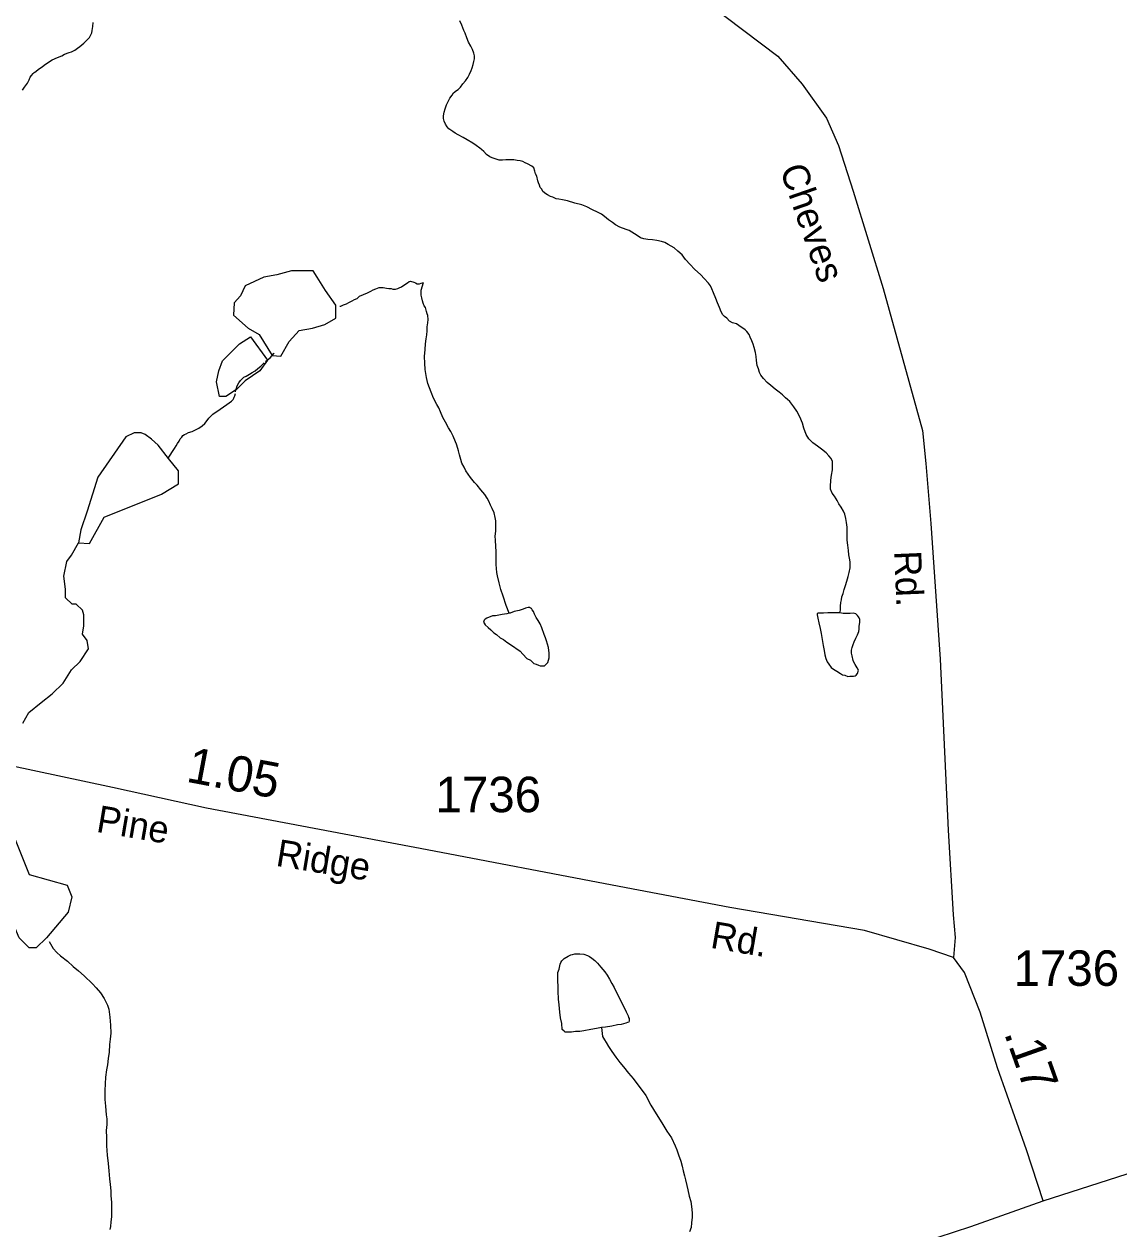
# Model space of a CAD drawing. Extents: x 2126262 to 2293712, y 749403 to 919119.
# Drawn here: x 2226868 to 2230725, y 786018 to 790264 of the extents above; entities that cross this region are included whole.
import ezdxf

# ---------------------------------------------------------------- set-up
doc = ezdxf.new("R2010")
doc.units = 0
for name, color, linetype in [('Exist Hydrographic Misc Water Feature', 7, 'Continuous'), ('Exist Hydrographic Pond Over 1500 Sq Ft', 7, 'Continuous'), ('Exist Hydrographic Stream', 7, 'Continuous'), ('Exist Road Secondary Mileage Hundredths English Label', 7, 'Continuous'), ('Exist Road Secondary Type 51 Attributed', 7, 'Continuous'), ('Exist Road Secondary Type 51 Label', 7, 'Continuous'), ('Exist Road Secondary Type 51 Number Label', 7, 'Continuous')]:
    doc.layers.add(name, color=color, linetype=linetype)

msp = doc.modelspace()

# ---------------------------------------------------------------- linework, layer by layer
at = {"layer": 'Exist Hydrographic Misc Water Feature'}
for points in [[(2226862.1, 790030.8), (2226870.1, 790040.8), (2226880.2, 790054.9), (2226885.9, 790067), (2226889.8, 790077), (2226893.9, 790083), (2226899.9, 790089), (2226903.6, 790093.1), (2226909.5, 790097.1), (2226919.6, 790105.2), (2226931.7, 790113.2), (2226939.4, 790119.3), (2226951.3, 790127.4), (2226967.3, 790137.5), (2226985.4, 790145.7), (2227001.2, 790151.8), (2227011, 790157.9), (2227027, 790164), (2227035.2, 790166.1), (2227047.1, 790172.2), (2227056.9, 790178.3), (2227064.9, 790184.3), (2227078.9, 790196.4), (2227086.7, 790204.5), (2227098.6, 790216.6), (2227106.6, 790232.6), (2227108.4, 790240.7), (2227110.3, 790254.7), (2227112.1, 790268.7)], [(2228473.4, 789826), (2228461.1, 789835.9), (2228449, 789843.8), (2228429.1, 789855.7), (2228414.8, 789863.5), (2228397, 789873.3), (2228386.9, 789879.3), (2228378.9, 789885.2), (2228364.8, 789895.1), (2228358.6, 789901), (2228352.7, 789911), (2228348.6, 789921), (2228346.3, 789930.9), (2228346.3, 789940.9), (2228348.4, 789952.9), (2228352, 789964.9), (2228356.1, 789978.9), (2228361.9, 789991), (2228367.8, 790003.1), (2228375.8, 790013.1), (2228381.6, 790021.1), (2228391.6, 790029.3), (2228397.6, 790033.3), (2228405.6, 790041.3), (2228413.4, 790053.4), (2228423.4, 790063.5), (2228431.4, 790075.5), (2228437.1, 790087.6), (2228443.1, 790099.7), (2228446.8, 790109.7), (2228450.9, 790121.7), (2228452.9, 790131.7), (2228454.6, 790141.7), (2228454.6, 790151.7), (2228452.5, 790161.7), (2228448.4, 790173.6), (2228442.3, 790185.6), (2228434.1, 790199.5), (2228428.1, 790215.5), (2228421.8, 790231.4), (2228417.9, 790241.4), (2228409.9, 790259.3), (2228403.5, 790275.3)], [(2229186.2, 789450), (2229171.8, 789463.8), (2229157.9, 789475.7), (2229147.9, 789481.6), (2229137.8, 789487.5), (2229125.7, 789493.5), (2229113.6, 789497.3), (2229097.6, 789501.2), (2229081.6, 789503.1), (2229065.6, 789505), (2229051.7, 789506.8), (2229039.6, 789510.8), (2229027.7, 789518.6), (2229009.4, 789530.4), (2228999.4, 789536.4), (2228989.3, 789540.3), (2228967.4, 789548.1), (2228951.4, 789556), (2228941.2, 789563.9), (2228927, 789573.8), (2228913.1, 789585.7), (2228903, 789593.6), (2228888.9, 789601.4), (2228870.8, 789609.3), (2228850.9, 789619.1), (2228832.9, 789627), (2228808.7, 789632.8), (2228782.7, 789640.6), (2228764.6, 789644.4), (2228752.5, 789646.3), (2228742.7, 789648.3), (2228730.6, 789654.1), (2228722.6, 789656.1), (2228712.5, 789662), (2228706.4, 789666), (2228696.3, 789673.9), (2228692.4, 789681.8), (2228686.3, 789687.8), (2228684.4, 789695.8), (2228680.1, 789703.7), (2228678.1, 789711.7), (2228674.2, 789727.6), (2228669.9, 789735.6), (2228667.8, 789745.6), (2228663.9, 789757.6), (2228657.6, 789763.5), (2228641.6, 789771.4), (2228633.6, 789775.3), (2228625.6, 789779.3), (2228615.5, 789781.2), (2228605.7, 789783.1), (2228593.6, 789785), (2228583.6, 789784.9), (2228571.7, 789784.8), (2228565.7, 789784.8), (2228553.6, 789784.7), (2228541.5, 789784.6), (2228527.6, 789788.4), (2228517.5, 789792.3), (2228509.5, 789796.3), (2228497.4, 789804.2), (2228487.4, 789814.1), (2228479.4, 789822), (2228473.4, 789826)], [(2229742.1, 788189), (2229744.1, 788199), (2229743.9, 788213), (2229745.8, 788225), (2229747.8, 788235), (2229749.7, 788245), (2229753.6, 788257.1), (2229757.3, 788271.1), (2229763.4, 788289.2), (2229769.2, 788309.2), (2229771, 788317.2), (2229774.9, 788331.2), (2229778.8, 788347.3), (2229778.8, 788357.2), (2229778.6, 788369.2), (2229776.5, 788381.2), (2229774.3, 788393.2), (2229772.4, 788409.2), (2229770.2, 788427.2), (2229768.1, 788445.2), (2229767.9, 788463.1), (2229767.9, 788479.1), (2229767.5, 788491.1), (2229765.7, 788507.1), (2229763.4, 788521), (2229759.3, 788537), (2229755, 788547), (2229747, 788560.9), (2229739, 788572.8), (2229732.9, 788584.8), (2229728.8, 788590.7), (2229722.8, 788600.7), (2229714.6, 788610.6), (2229708.7, 788624.6), (2229708.7, 788634.6), (2229710.3, 788656.6), (2229712.2, 788674.6), (2229716.1, 788692.6), (2229715.8, 788704.6), (2229715.8, 788714.6), (2229715.8, 788722.6), (2229711.5, 788732.5), (2229703.5, 788742.5), (2229693.7, 788752.4), (2229677.3, 788766.3), (2229663.4, 788776.2), (2229647.4, 788788), (2229633, 788801.9), (2229623.2, 788817.8), (2229614.8, 788839.7), (2229610.7, 788857.7), (2229600.6, 788879.6), (2229590.4, 788899.4), (2229580.3, 788915.4), (2229566.2, 788933.3), (2229558.2, 788941.2), (2229550.2, 788947.2), (2229539.9, 788957), (2229527.8, 788967), (2229513.9, 788976.9), (2229499.5, 788990.7), (2229485.6, 789000.6), (2229473.7, 789014.5), (2229463.4, 789026.4), (2229459.3, 789036.3), (2229455, 789048.3), (2229451.1, 789060.3), (2229448.9, 789078.2), (2229446.8, 789092.2), (2229444.8, 789106.2), (2229440.7, 789124.1), (2229436.6, 789136.1), (2229432.3, 789148.1), (2229426.3, 789160), (2229422.4, 789170), (2229414, 789180), (2229408.1, 789185.9), (2229400.1, 789191.8), (2229394.1, 789195.8), (2229386.1, 789201.7), (2229377.9, 789207.6), (2229363.8, 789211.5), (2229353.9, 789217.4), (2229343.9, 789227.3), (2229335.9, 789233.3), (2229329.5, 789239.2), (2229323.6, 789249.2), (2229317.6, 789265.1), (2229311.3, 789281), (2229305.3, 789297), (2229297.1, 789316.9), (2229290.8, 789330.8), (2229286.9, 789340.8), (2229278.9, 789350.8), (2229264.5, 789366.7), (2229252.6, 789380.5), (2229230.3, 789400.3), (2229214.3, 789416.2), (2229198.1, 789434.1), (2229186.2, 789450)], [(2227613.6, 788968.1), (2227614.7, 788973.3), (2227616.5, 788981.3), (2227618.4, 788989.3), (2227624.3, 788999.4), (2227630.3, 789007.5), (2227634.4, 789011.5), (2227642.2, 789019.5), (2227650.2, 789023.6), (2227662, 789029.7), (2227672.1, 789035.8), (2227681.9, 789041.8), (2227691.8, 789049.9), (2227701.8, 789058), (2227713.7, 789070.2)], [(2228576.6, 788187.5), (2228568.6, 788185.4), (2228552.6, 788183.2), (2228540.7, 788181.2), (2228528.6, 788179), (2228518.5, 788179), (2228498.9, 788170.8), (2228492.9, 788166.8), (2228488.8, 788162.7), (2228486.8, 788156.7), (2228488.8, 788152.7), (2228492.9, 788146.8), (2228503.2, 788136.9), (2228513, 788129), (2228523.1, 788119.1), (2228533.1, 788113.1), (2228545.4, 788101.3), (2228557.3, 788095.4), (2228569.4, 788085.4), (2228581.5, 788077.5), (2228615.5, 788053.8), (2228625.8, 788044), (2228639.9, 788028.1), (2228651.8, 788022.1), (2228664.1, 788010.2), (2228672.1, 788008.3), (2228680.1, 788004.4), (2228686.1, 788002.4), (2228694.1, 788002.5), (2228702.1, 788002.5), (2228708, 788008.6), (2228713.8, 788014.6), (2228717.9, 788030.7), (2228717.7, 788046.7), (2228715.6, 788066.6), (2228709.2, 788090.6), (2228705.4, 788100.6), (2228701, 788112.5), (2228692.8, 788136.4), (2228686.9, 788150.4), (2228678.9, 788162.3), (2228672.5, 788172.3), (2228666.6, 788184.2), (2228662.5, 788194.2), (2228658.4, 788200.1), (2228656.3, 788204.1), (2228652.2, 788206.1), (2228648.3, 788208.1), (2228644.2, 788208), (2228634.4, 788206), (2228626.4, 788201.9), (2228612.7, 788197.8), (2228594.6, 788193.7), (2228580.7, 788187.5), (2228576.6, 788187.5)], [(2229742.1, 788189), (2229724.1, 788188.8), (2229712.2, 788188.8), (2229700.1, 788188.6), (2229684.1, 788188.5), (2229672.2, 788188.5), (2229666, 788188.4), (2229662.1, 788186.3), (2229662.1, 788182.3), (2229664.4, 788170.4), (2229668.3, 788154.4), (2229672.6, 788134.4), (2229676.9, 788116.5), (2229678.9, 788102.5), (2229680.8, 788088.5), (2229683, 788074.6), (2229687.1, 788056.6), (2229689.4, 788040.6), (2229693.3, 788028.6), (2229697.6, 788016.7), (2229703.5, 788008.7), (2229711.5, 787996.8), (2229720, 787990.9), (2229731.8, 787983), (2229743.9, 787975.1), (2229751.9, 787971.1), (2229759.9, 787969.2), (2229769.8, 787965.3), (2229777.8, 787965.4), (2229789.9, 787965.4), (2229795.8, 787967.5), (2229799.9, 787969.6), (2229803.8, 787975.6), (2229807.9, 787987.6), (2229803.6, 787995.6), (2229795.6, 788007.5), (2229791.5, 788015.5), (2229789.3, 788021.5), (2229785.4, 788037.4), (2229783.3, 788047.4), (2229783.1, 788057.4), (2229785.2, 788067.4), (2229789.1, 788077.4), (2229792.9, 788087.4), (2229798.9, 788099.5), (2229804.8, 788111.5), (2229808.5, 788123.6), (2229810.6, 788131.6), (2229810.6, 788141.6), (2229812.4, 788155.6), (2229812.4, 788165.6), (2229810.4, 788171.6), (2229808.1, 788175.5), (2229804, 788179.5), (2229798.1, 788185.5), (2229790.1, 788187.4), (2229778.2, 788187.2), (2229768.1, 788187.2), (2229754.2, 788187.1), (2229742.1, 788189)], [(2228902.4, 786728.6), (2228884.4, 786724.4), (2228864.3, 786720.5), (2228840.5, 786716.4), (2228826.5, 786714), (2228810.3, 786714), (2228796.4, 786711.7), (2228774.7, 786711.7), (2228770.8, 786715.6), (2228764.4, 786721.4), (2228762.4, 786741.6), (2228758.1, 786761.7), (2228756.2, 786781.5), (2228753.7, 786807.4), (2228751.5, 786827.6), (2228749.4, 786855.5), (2228749.4, 786873.3), (2228749, 786891.3), (2228749.2, 786905.4), (2228748.8, 786921.3), (2228752.9, 786933.3), (2228756.4, 786951.4), (2228758.7, 786957.5), (2228762.8, 786963.4), (2228770.4, 786971.6), (2228784.5, 786979.6), (2228794.5, 786983.8), (2228800.3, 786985.7), (2228808.3, 786987.8), (2228816.5, 786987.7), (2228826.3, 786987.9), (2228840.5, 786986.2), (2228852.6, 786982.3), (2228860.4, 786978.3), (2228868.2, 786972.3), (2228878.4, 786964.6), (2228888.7, 786954.6), (2228900.4, 786940.6), (2228914.7, 786924.6), (2228922.9, 786912.8), (2228931.1, 786898.6), (2228939.1, 786882.8), (2228947.1, 786869.1), (2228955.1, 786851.2), (2228967.8, 786827), (2228977.7, 786807.2), (2228986.1, 786791.4), (2228989.8, 786783.5), (2228995.9, 786769.6), (2228998, 786763.6), (2228999.8, 786759.7), (2229000, 786755.6), (2229000.2, 786751.5), (2228998.2, 786747.3), (2228994.1, 786745.5), (2228988.3, 786743.6), (2228972.3, 786739.1), (2228958.4, 786737.1), (2228938.5, 786732.8), (2228916.6, 786728.9), (2228902.4, 786728.6)], [(2228902.4, 786728.6), (2228904.9, 786706.7), (2228906.5, 786696.7), (2228913.1, 786684.7), (2228918.6, 786675), (2228926.8, 786660.7), (2228939.3, 786643.1), (2228953.3, 786623.1), (2228967.4, 786605.2), (2228979.7, 786589.5), (2228997.8, 786567.7), (2229014, 786547.8), (2229030.2, 786525.9), (2229046.1, 786506), (2229058.2, 786488), (2229076.5, 786454.4), (2229095, 786424.4), (2229115, 786392.6), (2229133.1, 786362.7), (2229149.1, 786338.8), (2229161.4, 786310.9), (2229167.7, 786297), (2229174.1, 786279), (2229182.3, 786257.1), (2229186.6, 786239.4), (2229190.3, 786223.4), (2229194.4, 786205.4), (2229198.5, 786191.4), (2229202.8, 786171.2), (2229206.9, 786155.6), (2229211, 786133.5), (2229217.4, 786115.5), (2229219.4, 786097.7), (2229221.7, 786075.5), (2229222.1, 786059.6), (2229220, 786039.6), (2229218.2, 786023.7), (2229212, 786007.5)]]:
    msp.add_lwpolyline(points, dxfattribs=at)
at = {"layer": 'Exist Hydrographic Pond Over 1500 Sq Ft'}
for points in [[(2227712.3, 789371.8), (2227646.8, 789341.8), (2227630.4, 789306.3), (2227608.6, 789281.7), (2227605.8, 789238.1), (2227657.7, 789191.7), (2227695.9, 789169.8), (2227742.3, 789096.2), (2227772.3, 789093.4), (2227802.3, 789145.3), (2227837.8, 789183.5), (2227884.2, 789191.7), (2227927.9, 789205.3), (2227966.1, 789227.2), (2227966.1, 789273.5), (2227930.6, 789325.4), (2227900.6, 789371.8), (2227886.9, 789393.6), (2227870.6, 789393.6), (2227810.5, 789393.6), (2227758.7, 789380)], [(2227665.9, 789161.7), (2227725.9, 789079.8), (2227698.6, 789041.6), (2227646.8, 789006.1), (2227616.8, 788976.1), (2227578.6, 788951.5), (2227556.7, 788951.5), (2227545.8, 789003.4), (2227554, 789041.6), (2227567.6, 789077.1), (2227605.8, 789115.3), (2227627.7, 789137.1)], [(2227226.5, 788809.6), (2227128.3, 788667.7), (2227090, 788547.6), (2227068.2, 788482.1), (2227060, 788435.7), (2227098.2, 788433), (2227150.1, 788525.8), (2227352, 788607.7), (2227412.1, 788643.1), (2227412.1, 788689.5), (2227376.6, 788733.2), (2227341.1, 788779.6), (2227316.6, 788801.4), (2227294.7, 788817.8), (2227281.1, 788823.3), (2227256.5, 788823.3)], [(2226720.3, 787567.9), (2226750.3, 787576.1), (2226772.1, 787548.8), (2226886.7, 787267.7), (2227020.5, 787229.5), (2227036.8, 787188.5), (2227023.2, 787134), (2226946.8, 787043.9), (2226911.3, 787008.4), (2226886.7, 787008.4), (2226851.3, 787043.9), (2226774.8, 787224), (2226714.8, 787344.1), (2226714.8, 787417.8), (2226706.6, 787469.6), (2226693, 787516), (2226693, 787546)]]:
    msp.add_lwpolyline(points, close=True, dxfattribs=at)
at = {"layer": 'Exist Hydrographic Stream'}
for points in [[(2228145.4, 789333.5), (2228153.4, 789331.6), (2228161.3, 789331.6), (2228167.3, 789329.7), (2228177.3, 789329.7), (2228185.3, 789331.8), (2228189.4, 789333.9), (2228197.4, 789337.9), (2228209.3, 789346), (2228219.4, 789352.1), (2228225.1, 789356.1), (2228229, 789358.2), (2228241.1, 789354.2), (2228247.1, 789352.3), (2228253.4, 789348.4), (2228261.4, 789348.5), (2228267.2, 789350.5), (2228275.2, 789352.6)], [(2228576.6, 788187.5), (2228566.3, 788215.4), (2228556.1, 788247.3), (2228547.9, 788271.2), (2228541.9, 788295.2), (2228535.6, 788319), (2228533.3, 788331.1), (2228531.1, 788359), (2228531.1, 788373), (2228530.9, 788391), (2228530.9, 788405), (2228530.6, 788423), (2228528.6, 788445), (2228528.4, 788458.9), (2228530.4, 788477), (2228530, 788492.9), (2228529.8, 788512.9), (2228527.8, 788525), (2228523.9, 788540.9), (2228517.5, 788556.8), (2228511.6, 788568.7), (2228505.4, 788582.7), (2228499.3, 788592.7), (2228491.1, 788606.6), (2228477.1, 788622.5), (2228464.8, 788638.4), (2228454.8, 788648.3), (2228440.8, 788666.2), (2228424.6, 788690), (2228418.3, 788701.9), (2228410.3, 788715.9), (2228406.4, 788729.9), (2228402.1, 788745.8), (2228398.2, 788759.8), (2228395.9, 788767.7), (2228391.8, 788783.7), (2228387.9, 788791.7), (2228379.5, 788811.6), (2228371.3, 788827.6), (2228363.3, 788841.5), (2228353.1, 788861.4), (2228343, 788877.3), (2228334.8, 788897.2), (2228328.9, 788911.1), (2228322.5, 788923.1), (2228310.6, 788945), (2228302.4, 788967), (2228290.1, 788996.8), (2228285.8, 789018.8), (2228281.5, 789046.7), (2228279.7, 789068.7), (2228279.3, 789092.7), (2228281.1, 789116.7), (2228282.9, 789136.7), (2228284.8, 789154.7), (2228286.6, 789168.7), (2228288.7, 789182.7), (2228288.3, 789196.7), (2228290.3, 789210.8), (2228292.4, 789222.8), (2228290.1, 789236.7), (2228288.1, 789242.7), (2228286, 789250.7), (2228281.9, 789264.6), (2228277.8, 789270.6), (2228273.9, 789280.6), (2228271.9, 789288.6), (2228269.6, 789298.5), (2228267.6, 789308.5), (2228267.4, 789322.5), (2228267.4, 789326.5), (2228275.2, 789352.6)], [(2227981.2, 789269.2), (2227984.2, 789270.2), (2227993.8, 789274.3), (2228003.9, 789278.4), (2228011.9, 789282.4), (2228023.8, 789288.5), (2228031.8, 789292.6), (2228041.8, 789296.6), (2228049.6, 789304.7), (2228063.5, 789310.8), (2228077.7, 789316.9), (2228089.6, 789323.1), (2228097.6, 789327.1), (2228107.4, 789331.2), (2228119.3, 789335.3), (2228127.3, 789335.3), (2228133.3, 789335.4), (2228145.4, 789333.5)], [(2227719.3, 789075.1), (2227725.6, 789080.2), (2227735.7, 789088.2), (2227749.4, 789104.3), (2227749.7, 789104.6)], [(2227375.8, 788734.1), (2227398.4, 788767.6), (2227404.3, 788777.6), (2227408.2, 788785.7), (2227414.1, 788793.7), (2227418, 788801.7), (2227424.2, 788807.8), (2227427.9, 788813.8), (2227433.8, 788817.9), (2227439.8, 788819.9), (2227447.8, 788824), (2227459.9, 788828.1), (2227471.8, 788834.2), (2227483.7, 788840.2), (2227495.5, 788848.4), (2227505.6, 788856.4), (2227513.4, 788866.5), (2227519.3, 788874.6), (2227525.3, 788880.6), (2227533.3, 788888.7), (2227541.3, 788894.8), (2227551.1, 788900.8), (2227559.1, 788906.9), (2227571, 788914.9), (2227583.1, 788923.1), (2227590.9, 788929.1), (2227598.9, 788935.2), (2227604.8, 788941.3), (2227606.9, 788945.3), (2227608.9, 788949.3), (2227610.8, 788953.3), (2227612.5, 788962.5)], [(2226863.5, 787799.8), (2226885.4, 787838.1), (2226929, 787873.5), (2226967.2, 787903.6), (2227005.4, 787941.8), (2227035.5, 787988.2), (2227065.5, 788018.2), (2227095.5, 788061.8), (2227090, 788091.9), (2227073.7, 788113.7), (2227079.1, 788143.7), (2227079.1, 788181.9), (2227073.7, 788198.3), (2227051.8, 788220.1), (2227038.2, 788220.1), (2227013.6, 788242), (2227013.6, 788272), (2227008.2, 788318.4), (2227019.1, 788370.2), (2227035.5, 788392.1), (2227060, 788435.7)], [(2226956.9, 787030.8), (2226970.6, 787006.8), (2226983.1, 786992.7), (2226997.1, 786980.9), (2227021.3, 786961.4), (2227041.4, 786943.4), (2227059.4, 786927.7), (2227079.5, 786909.6), (2227109.6, 786881.9), (2227121.7, 786867.9), (2227137.9, 786850.1), (2227150.4, 786830.4), (2227162.1, 786806.3), (2227166.6, 786792.6), (2227170.9, 786764.4), (2227173, 786736.5), (2227173.4, 786708.4), (2227171.6, 786686.4), (2227169.3, 786668.5), (2227167.7, 786640.7), (2227164, 786618.5), (2227162.1, 786596.6), (2227158.2, 786578.5), (2227154.7, 786552.6), (2227153.1, 786506.6), (2227153.3, 786474.5), (2227155.2, 786450.7), (2227157.8, 786420.3), (2227159.3, 786406.7), (2227159.9, 786386.7), (2227157.8, 786364.7), (2227158.2, 786340.8), (2227158.6, 786310.7), (2227160.9, 786278.7), (2227165, 786248.8), (2227167.1, 786222.6), (2227169.1, 786194.7), (2227171.8, 786174.8), (2227173.6, 786152.6), (2227174, 786134.7), (2227175.9, 786112.9), (2227176.3, 786097), (2227176.1, 786078.8), (2227176.7, 786060.9), (2227174.4, 786043), (2227172.6, 786027), (2227170.9, 786016.7)]]:
    msp.add_lwpolyline(points, dxfattribs=at)
at = {"layer": 'Exist Road Secondary Type 51 Attributed'}
for points in [[(2227945.2, 792530.4), (2228077.7, 792315.9), (2228190.3, 792055.3), (2228319.2, 791734.8), (2228606.2, 791009.7), (2228766.7, 790779.2), (2228873.5, 790662.5), (2229216.8, 790383.2), (2229523.2, 790150.6), (2229609.7, 790051.4), (2229695.6, 789932), (2229737.4, 789835.6), (2229789.1, 789675), (2229894.4, 789332), (2230033.3, 788831.3), (2230044.5, 788715.3), (2230062.6, 788504.4), (2230095.4, 788026), (2230124, 787423.2), (2230141.5, 787125), (2230148.4, 787045.4), (2230142.5, 786975)], [(2230142.5, 786975), (2230057, 787004.4), (2229829.5, 787070), (2229354.3, 787150.3), (2228939.8, 787230), (2228288.7, 787353.6), (2227510.6, 787501), (2227179.8, 787573.6), (2226633.4, 787690.2), (2226471.5, 787725.2), (2226393.4, 787732.1), (2226188.2, 787728), (2225865.1, 787716.1), (2225489, 787691.6), (2225142.8, 787660.9), (2224851.5, 787642.4), (2224699.4, 787634.7)], [(2230458.1, 786117.8), (2230754.5, 786213), (2231065.7, 786319.2), (2231905.2, 786593.7), (2232626.8, 786835.3), (2233453.7, 787125.2), (2233707, 787210.9)], [(2230458.1, 786117.8), (2230399.5, 786296.6), (2230297, 786585.5), (2230237, 786782.2), (2230180.8, 786921.3), (2230142.5, 786975)], [(2228247.9, 784386), (2228400, 784585.7), (2228570.3, 784835.7), (2228797.1, 785135.3), (2228921.3, 785269.4), (2229206.7, 785542.5), (2229351.8, 785668.2), (2229473.3, 785753.4), (2229557, 785800.9), (2229916.4, 785932.9), (2230203.9, 786026.5), (2230458.1, 786117.8)]]:
    msp.add_lwpolyline(points, dxfattribs=at)

# ---------------------------------------------------------------- texts
at = {"layer": 'Exist Road Secondary Mileage Hundredths English Label'}
for s, rotation, p in [('1.05', 349.2752, (2227435.9, 787594.7)), ('.17', 289.5265, (2230319.8, 786708.2))]:
    msp.add_text(s, height=125, rotation=rotation, dxfattribs=at).set_placement(p)
at = {"layer": 'Exist Road Secondary Type 51 Label'}
for s, rotation, p in [('Cheves', 289.1157, (2229529.8, 789752.6)), ('Rd.', 272.433, (2229933.5, 788406.4)), ('Pine', 350.3385, (2227119.4, 787417.9)), ('Ridge', 350.7209, (2227752.1, 787298.3)), ('Rd.', 350.2752, (2229282.9, 787009.4))]:
    msp.add_text(s, height=95, rotation=rotation, dxfattribs=at).set_placement(p)
at = {"layer": 'Exist Road Secondary Type 51 Number Label'}
for p in [(2228317.6, 787486.7), (2230354.1, 786874.8)]:
    msp.add_text('1736', height=125, dxfattribs=at).set_placement(p)

doc.saveas('drawing.dxf')
